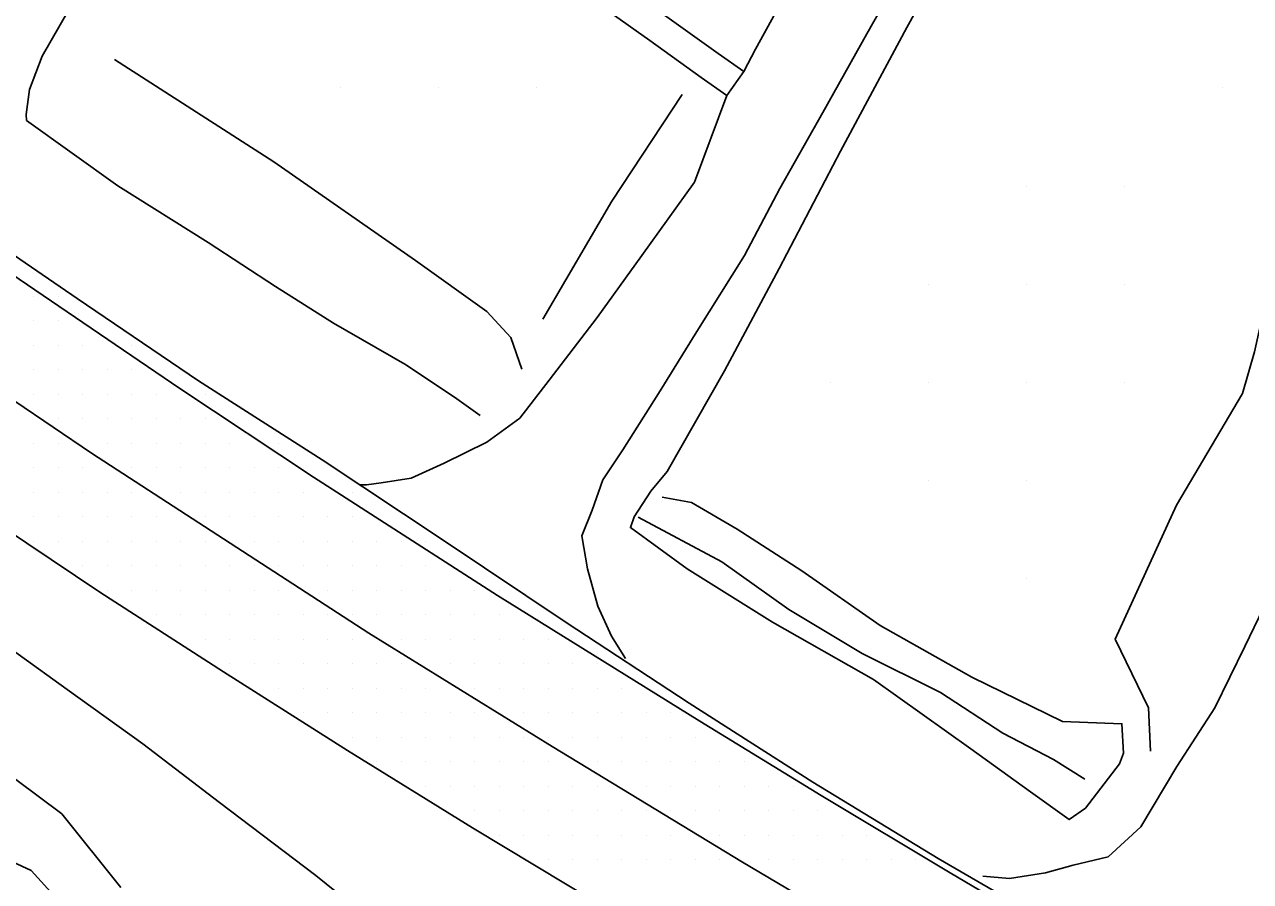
# Model space of a CAD drawing. Extents: x 1762120 to 1766775, y 709485 to 712965.
# Drawn here: x 1764452.8 to 1764577.9, y 710994 to 711081.4 of the extents above; entities that cross this region are included whole.
import ezdxf

# ---------------------------------------------------------------- set-up
doc = ezdxf.new("R2010")
doc.units = 0
for name, color, linetype in [('Exist DTM QL2 LIDAR Elevation Point', 7, 'Continuous'), ('Exist DTM Scan Elevation Point', 7, 'Continuous'), ('Exist Roads EOP', 7, 'Continuous'), ('Exist Roads EOT', 7, 'Continuous'), ('PH Exist DTM Breakline', 7, 'Continuous')]:
    doc.layers.add(name, color=color, linetype=linetype)

msp = doc.modelspace()

# ---------------------------------------------------------------- linework, layer by layer
at = {"layer": 'Exist DTM QL2 LIDAR Elevation Point'}
for p, q in [((1764485.05, 711074.97), (1764485.05, 711074.97)), ((1764495.05, 711074.97), (1764495.05, 711074.97)), ((1764505.05, 711074.97), (1764505.05, 711074.97)), ((1764575.06, 711074.97), (1764575.06, 711074.97)), ((1764555.06, 711064.97), (1764555.06, 711064.97)), ((1764565.06, 711064.97), (1764565.06, 711064.97)), ((1764545.05, 711054.97), (1764545.05, 711054.97)), ((1764555.06, 711054.97), (1764555.06, 711054.97)), ((1764565.06, 711054.97), (1764565.06, 711054.97)), ((1764535.05, 711044.97), (1764535.05, 711044.97)), ((1764545.05, 711044.97), (1764545.05, 711044.97)), ((1764555.06, 711044.97), (1764555.06, 711044.97)), ((1764565.06, 711044.97), (1764565.06, 711044.97)), ((1764545.05, 711034.97), (1764545.05, 711034.97)), ((1764555.06, 711034.97), (1764555.06, 711034.97)), ((1764555.06, 711024.96), (1764555.06, 711024.96))]:
    msp.add_line(p, q, dxfattribs=at)
at = {"layer": 'Exist DTM Scan Elevation Point'}
for p, q in [((1764453.75, 711053.75), (1764453.75, 711053.75)), ((1764456.25, 711053.75), (1764456.25, 711053.75)), ((1764453.75, 711051.25), (1764453.75, 711051.25)), ((1764456.25, 711051.25), (1764456.25, 711051.25)), ((1764453.75, 711048.75), (1764453.75, 711048.75)), ((1764456.25, 711048.75), (1764456.25, 711048.75)), ((1764458.75, 711048.75), (1764458.75, 711048.75)), ((1764463.75, 711048.75), (1764463.75, 711048.75)), ((1764453.75, 711046.25), (1764453.75, 711046.25)), ((1764456.25, 711046.25), (1764456.25, 711046.25)), ((1764458.75, 711046.25), (1764458.75, 711046.25)), ((1764461.25, 711046.25), (1764461.25, 711046.25)), ((1764463.75, 711046.25), (1764463.75, 711046.25)), ((1764453.75, 711043.75), (1764453.75, 711043.75)), ((1764456.25, 711043.75), (1764456.25, 711043.75)), ((1764458.75, 711043.75), (1764458.75, 711043.75)), ((1764461.25, 711043.75), (1764461.25, 711043.75)), ((1764463.75, 711043.75), (1764463.75, 711043.75)), ((1764466.25, 711043.75), (1764466.25, 711043.75)), ((1764471.25, 711043.75), (1764471.25, 711043.75)), ((1764456.25, 711041.25), (1764456.25, 711041.25)), ((1764458.75, 711041.25), (1764458.75, 711041.25)), ((1764461.25, 711041.25), (1764461.25, 711041.25)), ((1764463.75, 711041.25), (1764463.75, 711041.25)), ((1764466.25, 711041.25), (1764466.25, 711041.25)), ((1764468.75, 711041.25), (1764468.75, 711041.25)), ((1764471.25, 711041.25), (1764471.25, 711041.25)), ((1764453.75, 711038.75), (1764453.75, 711038.75)), ((1764456.25, 711038.75), (1764456.25, 711038.75)), ((1764461.25, 711038.75), (1764461.25, 711038.75)), ((1764463.75, 711038.75), (1764463.75, 711038.75)), ((1764466.25, 711038.75), (1764466.25, 711038.75)), ((1764468.75, 711038.75), (1764468.75, 711038.75)), ((1764471.25, 711038.75), (1764471.25, 711038.75)), ((1764473.75, 711038.75), (1764473.75, 711038.75)), ((1764478.75, 711038.75), (1764478.75, 711038.75)), ((1764453.75, 711036.25), (1764453.75, 711036.25)), ((1764456.25, 711036.25), (1764456.25, 711036.25)), ((1764458.75, 711036.25), (1764458.75, 711036.25)), ((1764463.75, 711036.25), (1764463.75, 711036.25)), ((1764466.25, 711036.25), (1764466.25, 711036.25)), ((1764468.75, 711036.25), (1764468.75, 711036.25)), ((1764471.25, 711036.25), (1764471.25, 711036.25)), ((1764473.75, 711036.25), (1764473.75, 711036.25)), ((1764476.25, 711036.25), (1764476.25, 711036.25)), ((1764478.75, 711036.25), (1764478.75, 711036.25)), ((1764453.75, 711033.75), (1764453.75, 711033.75)), ((1764456.25, 711033.75), (1764456.25, 711033.75)), ((1764458.75, 711033.75), (1764458.75, 711033.75)), ((1764461.25, 711033.75), (1764461.25, 711033.75)), ((1764463.75, 711033.75), (1764463.75, 711033.75)), ((1764468.75, 711033.75), (1764468.75, 711033.75)), ((1764471.25, 711033.75), (1764471.25, 711033.75)), ((1764473.75, 711033.75), (1764473.75, 711033.75)), ((1764476.25, 711033.75), (1764476.25, 711033.75)), ((1764478.75, 711033.75), (1764478.75, 711033.75)), ((1764481.25, 711033.75), (1764481.25, 711033.75)), ((1764486.25, 711033.75), (1764486.25, 711033.75)), ((1764453.75, 711031.25), (1764453.75, 711031.25)), ((1764456.25, 711031.25), (1764456.25, 711031.25)), ((1764458.75, 711031.25), (1764458.75, 711031.25)), ((1764461.25, 711031.25), (1764461.25, 711031.25)), ((1764463.75, 711031.25), (1764463.75, 711031.25)), ((1764466.25, 711031.25), (1764466.25, 711031.25)), ((1764471.25, 711031.25), (1764471.25, 711031.25)), ((1764473.75, 711031.25), (1764473.75, 711031.25)), ((1764476.25, 711031.25), (1764476.25, 711031.25)), ((1764478.75, 711031.25), (1764478.75, 711031.25)), ((1764481.25, 711031.25), (1764481.25, 711031.25)), ((1764483.75, 711031.25), (1764483.75, 711031.25)), ((1764486.25, 711031.25), (1764486.25, 711031.25)), ((1764453.75, 711028.75), (1764453.75, 711028.75)), ((1764456.25, 711028.75), (1764456.25, 711028.75)), ((1764458.75, 711028.75), (1764458.75, 711028.75)), ((1764461.25, 711028.75), (1764461.25, 711028.75)), ((1764463.75, 711028.75), (1764463.75, 711028.75)), ((1764466.25, 711028.75), (1764466.25, 711028.75)), ((1764468.75, 711028.75), (1764468.75, 711028.75)), ((1764471.25, 711028.75), (1764471.25, 711028.75)), ((1764476.25, 711028.75), (1764476.25, 711028.75)), ((1764478.75, 711028.75), (1764478.75, 711028.75)), ((1764481.25, 711028.75), (1764481.25, 711028.75)), ((1764483.75, 711028.75), (1764483.75, 711028.75)), ((1764486.25, 711028.75), (1764486.25, 711028.75)), ((1764488.75, 711028.75), (1764488.75, 711028.75)), ((1764491.25, 711028.75), (1764491.25, 711028.75)), ((1764493.75, 711028.75), (1764493.75, 711028.75)), ((1764458.75, 711026.25), (1764458.75, 711026.25)), ((1764461.25, 711026.25), (1764461.25, 711026.25)), ((1764463.75, 711026.25), (1764463.75, 711026.25)), ((1764466.25, 711026.25), (1764466.25, 711026.25)), ((1764468.75, 711026.25), (1764468.75, 711026.25)), ((1764471.25, 711026.25), (1764471.25, 711026.25)), ((1764473.75, 711026.25), (1764473.75, 711026.25)), ((1764476.25, 711026.25), (1764476.25, 711026.25)), ((1764478.75, 711026.25), (1764478.75, 711026.25)), ((1764481.25, 711026.25), (1764481.25, 711026.25)), ((1764483.75, 711026.25), (1764483.75, 711026.25)), ((1764486.25, 711026.25), (1764486.25, 711026.25)), ((1764488.75, 711026.25), (1764488.75, 711026.25)), ((1764491.25, 711026.25), (1764491.25, 711026.25)), ((1764493.75, 711026.25), (1764493.75, 711026.25)), ((1764461.25, 711023.75), (1764461.25, 711023.75)), ((1764463.75, 711023.75), (1764463.75, 711023.75)), ((1764466.25, 711023.75), (1764466.25, 711023.75)), ((1764468.75, 711023.75), (1764468.75, 711023.75)), ((1764471.25, 711023.75), (1764471.25, 711023.75)), ((1764473.75, 711023.75), (1764473.75, 711023.75)), ((1764476.25, 711023.75), (1764476.25, 711023.75)), ((1764478.75, 711023.75), (1764478.75, 711023.75)), ((1764483.75, 711023.75), (1764483.75, 711023.75)), ((1764486.25, 711023.75), (1764486.25, 711023.75)), ((1764488.75, 711023.75), (1764488.75, 711023.75)), ((1764491.25, 711023.75), (1764491.25, 711023.75)), ((1764493.75, 711023.75), (1764493.75, 711023.75)), ((1764496.25, 711023.75), (1764496.25, 711023.75)), ((1764498.75, 711023.75), (1764498.75, 711023.75)), ((1764501.25, 711023.75), (1764501.25, 711023.75)), ((1764466.25, 711021.25), (1764466.25, 711021.25)), ((1764468.75, 711021.25), (1764468.75, 711021.25)), ((1764471.25, 711021.25), (1764471.25, 711021.25)), ((1764473.75, 711021.25), (1764473.75, 711021.25)), ((1764476.25, 711021.25), (1764476.25, 711021.25)), ((1764478.75, 711021.25), (1764478.75, 711021.25)), ((1764481.25, 711021.25), (1764481.25, 711021.25)), ((1764483.75, 711021.25), (1764483.75, 711021.25)), ((1764486.25, 711021.25), (1764486.25, 711021.25)), ((1764488.75, 711021.25), (1764488.75, 711021.25)), ((1764491.25, 711021.25), (1764491.25, 711021.25)), ((1764493.75, 711021.25), (1764493.75, 711021.25)), ((1764496.25, 711021.25), (1764496.25, 711021.25)), ((1764498.75, 711021.25), (1764498.75, 711021.25)), ((1764501.25, 711021.25), (1764501.25, 711021.25)), ((1764471.25, 711018.75), (1764471.25, 711018.75)), ((1764473.75, 711018.75), (1764473.75, 711018.75)), ((1764476.25, 711018.75), (1764476.25, 711018.75)), ((1764478.75, 711018.75), (1764478.75, 711018.75)), ((1764481.25, 711018.75), (1764481.25, 711018.75)), ((1764483.75, 711018.75), (1764483.75, 711018.75)), ((1764486.25, 711018.75), (1764486.25, 711018.75)), ((1764491.25, 711018.75), (1764491.25, 711018.75)), ((1764493.75, 711018.75), (1764493.75, 711018.75)), ((1764496.25, 711018.75), (1764496.25, 711018.75)), ((1764498.75, 711018.75), (1764498.75, 711018.75)), ((1764501.25, 711018.75), (1764501.25, 711018.75)), ((1764503.75, 711018.75), (1764503.75, 711018.75)), ((1764506.25, 711018.75), (1764506.25, 711018.75)), ((1764473.75, 711016.25), (1764473.75, 711016.25)), ((1764476.25, 711016.25), (1764476.25, 711016.25)), ((1764478.75, 711016.25), (1764478.75, 711016.25)), ((1764481.25, 711016.25), (1764481.25, 711016.25)), ((1764483.75, 711016.25), (1764483.75, 711016.25)), ((1764486.25, 711016.25), (1764486.25, 711016.25)), ((1764488.75, 711016.25), (1764488.75, 711016.25)), ((1764491.25, 711016.25), (1764491.25, 711016.25)), ((1764496.25, 711016.25), (1764496.25, 711016.25)), ((1764498.75, 711016.25), (1764498.75, 711016.25)), ((1764501.25, 711016.25), (1764501.25, 711016.25)), ((1764503.75, 711016.25), (1764503.75, 711016.25)), ((1764506.25, 711016.25), (1764506.25, 711016.25)), ((1764508.75, 711016.25), (1764508.75, 711016.25)), ((1764511.25, 711016.25), (1764511.25, 711016.25)), ((1764478.75, 711013.75), (1764478.75, 711013.75)), ((1764481.25, 711013.75), (1764481.25, 711013.75)), ((1764483.75, 711013.75), (1764483.75, 711013.75)), ((1764486.25, 711013.75), (1764486.25, 711013.75)), ((1764488.75, 711013.75), (1764488.75, 711013.75)), ((1764491.25, 711013.75), (1764491.25, 711013.75)), ((1764493.75, 711013.75), (1764493.75, 711013.75)), ((1764498.75, 711013.75), (1764498.75, 711013.75)), ((1764501.25, 711013.75), (1764501.25, 711013.75)), ((1764503.75, 711013.75), (1764503.75, 711013.75)), ((1764506.25, 711013.75), (1764506.25, 711013.75)), ((1764508.75, 711013.75), (1764508.75, 711013.75)), ((1764511.25, 711013.75), (1764511.25, 711013.75)), ((1764513.75, 711013.75), (1764513.75, 711013.75)), ((1764481.25, 711011.25), (1764481.25, 711011.25)), ((1764483.75, 711011.25), (1764483.75, 711011.25)), ((1764486.25, 711011.25), (1764486.25, 711011.25)), ((1764488.75, 711011.25), (1764488.75, 711011.25)), ((1764491.25, 711011.25), (1764491.25, 711011.25)), ((1764493.75, 711011.25), (1764493.75, 711011.25)), ((1764496.25, 711011.25), (1764496.25, 711011.25)), ((1764498.75, 711011.25), (1764498.75, 711011.25)), ((1764503.75, 711011.25), (1764503.75, 711011.25)), ((1764506.25, 711011.25), (1764506.25, 711011.25)), ((1764508.75, 711011.25), (1764508.75, 711011.25)), ((1764511.25, 711011.25), (1764511.25, 711011.25)), ((1764513.75, 711011.25), (1764513.75, 711011.25)), ((1764516.25, 711011.25), (1764516.25, 711011.25)), ((1764518.75, 711011.25), (1764518.75, 711011.25)), ((1764486.25, 711008.75), (1764486.25, 711008.75)), ((1764488.75, 711008.75), (1764488.75, 711008.75)), ((1764491.25, 711008.75), (1764491.25, 711008.75)), ((1764493.75, 711008.75), (1764493.75, 711008.75)), ((1764496.25, 711008.75), (1764496.25, 711008.75)), ((1764498.75, 711008.75), (1764498.75, 711008.75)), ((1764501.25, 711008.75), (1764501.25, 711008.75)), ((1764503.75, 711008.75), (1764503.75, 711008.75)), ((1764506.25, 711008.75), (1764506.25, 711008.75)), ((1764508.75, 711008.75), (1764508.75, 711008.75)), ((1764511.25, 711008.75), (1764511.25, 711008.75)), ((1764513.75, 711008.75), (1764513.75, 711008.75)), ((1764516.25, 711008.75), (1764516.25, 711008.75)), ((1764518.75, 711008.75), (1764518.75, 711008.75)), ((1764521.25, 711008.75), (1764521.25, 711008.75)), ((1764488.75, 711006.25), (1764488.75, 711006.25)), ((1764491.25, 711006.25), (1764491.25, 711006.25)), ((1764493.75, 711006.25), (1764493.75, 711006.25)), ((1764496.25, 711006.25), (1764496.25, 711006.25)), ((1764498.75, 711006.25), (1764498.75, 711006.25)), ((1764501.25, 711006.25), (1764501.25, 711006.25)), ((1764503.75, 711006.25), (1764503.75, 711006.25)), ((1764506.25, 711006.25), (1764506.25, 711006.25)), ((1764511.25, 711006.25), (1764511.25, 711006.25)), ((1764513.75, 711006.25), (1764513.75, 711006.25)), ((1764516.25, 711006.25), (1764516.25, 711006.25)), ((1764518.75, 711006.25), (1764518.75, 711006.25)), ((1764521.25, 711006.25), (1764521.25, 711006.25)), ((1764523.75, 711006.25), (1764523.75, 711006.25)), ((1764526.25, 711006.25), (1764526.25, 711006.25)), ((1764493.75, 711003.75), (1764493.75, 711003.75)), ((1764496.25, 711003.75), (1764496.25, 711003.75)), ((1764498.75, 711003.75), (1764498.75, 711003.75)), ((1764501.25, 711003.75), (1764501.25, 711003.75)), ((1764503.75, 711003.75), (1764503.75, 711003.75)), ((1764506.25, 711003.75), (1764506.25, 711003.75)), ((1764508.75, 711003.75), (1764508.75, 711003.75)), ((1764511.25, 711003.75), (1764511.25, 711003.75)), ((1764516.25, 711003.75), (1764516.25, 711003.75)), ((1764518.75, 711003.75), (1764518.75, 711003.75)), ((1764521.25, 711003.75), (1764521.25, 711003.75)), ((1764523.75, 711003.75), (1764523.75, 711003.75)), ((1764526.25, 711003.75), (1764526.25, 711003.75)), ((1764528.75, 711003.75), (1764528.75, 711003.75)), ((1764531.25, 711003.75), (1764531.25, 711003.75)), ((1764498.75, 711001.25), (1764498.75, 711001.25)), ((1764501.25, 711001.25), (1764501.25, 711001.25)), ((1764503.75, 711001.25), (1764503.75, 711001.25)), ((1764506.25, 711001.25), (1764506.25, 711001.25)), ((1764508.75, 711001.25), (1764508.75, 711001.25)), ((1764511.25, 711001.25), (1764511.25, 711001.25)), ((1764513.75, 711001.25), (1764513.75, 711001.25)), ((1764516.25, 711001.25), (1764516.25, 711001.25)), ((1764518.75, 711001.25), (1764518.75, 711001.25)), ((1764521.25, 711001.25), (1764521.25, 711001.25)), ((1764523.75, 711001.25), (1764523.75, 711001.25)), ((1764526.25, 711001.25), (1764526.25, 711001.25)), ((1764528.75, 711001.25), (1764528.75, 711001.25)), ((1764531.25, 711001.25), (1764531.25, 711001.25)), ((1764533.75, 711001.25), (1764533.75, 711001.25)), ((1764501.25, 710998.75), (1764501.25, 710998.75)), ((1764503.75, 710998.75), (1764503.75, 710998.75)), ((1764506.25, 710998.75), (1764506.25, 710998.75)), ((1764508.75, 710998.75), (1764508.75, 710998.75)), ((1764511.25, 710998.75), (1764511.25, 710998.75)), ((1764513.75, 710998.75), (1764513.75, 710998.75)), ((1764516.25, 710998.75), (1764516.25, 710998.75)), ((1764518.75, 710998.75), (1764518.75, 710998.75)), ((1764523.75, 710998.75), (1764523.75, 710998.75)), ((1764526.25, 710998.75), (1764526.25, 710998.75)), ((1764528.75, 710998.75), (1764528.75, 710998.75)), ((1764531.25, 710998.75), (1764531.25, 710998.75)), ((1764533.75, 710998.75), (1764533.75, 710998.75)), ((1764536.25, 710998.75), (1764536.25, 710998.75)), ((1764538.75, 710998.75), (1764538.75, 710998.75)), ((1764506.25, 710996.25), (1764506.25, 710996.25)), ((1764508.75, 710996.25), (1764508.75, 710996.25)), ((1764511.25, 710996.25), (1764511.25, 710996.25)), ((1764513.75, 710996.25), (1764513.75, 710996.25)), ((1764516.25, 710996.25), (1764516.25, 710996.25)), ((1764518.75, 710996.25), (1764518.75, 710996.25)), ((1764521.25, 710996.25), (1764521.25, 710996.25)), ((1764523.75, 710996.25), (1764523.75, 710996.25)), ((1764528.75, 710996.25), (1764528.75, 710996.25)), ((1764531.25, 710996.25), (1764531.25, 710996.25)), ((1764533.75, 710996.25), (1764533.75, 710996.25)), ((1764536.25, 710996.25), (1764536.25, 710996.25)), ((1764538.75, 710996.25), (1764538.75, 710996.25)), ((1764541.25, 710996.25), (1764541.25, 710996.25)), ((1764543.75, 710996.25), (1764543.75, 710996.25))]:
    msp.add_line(p, q, dxfattribs=at)
at = {"layer": 'Exist Roads EOP'}
for points in [[(1764561.99, 710987.14), (1764546.06, 710996.4), (1764533.24, 711004.17), (1764520.64, 711012.24), (1764508.1, 711020.44), (1764495.65, 711028.79), (1764483.21, 711037.05), (1764470.57, 711045.1), (1764458.18, 711053.51), (1764445.82, 711061.96), (1764433.57, 711070.46), (1764421.42, 711079.21), (1764409.42, 711088.09), (1764397.38, 711097), (1764385.52, 711106.15), (1764373.65, 711115.23), (1764362.05, 711124.7), (1764350.37, 711134.06), (1764338.81, 711143.53), (1764327.59, 711153.38), (1764319.58, 711159.9)], [(1764550.66, 710968.39), (1764537.13, 710976.54), (1764524.22, 710984.14), (1764511.34, 710991.79), (1764498.52, 710999.52), (1764485.77, 711007.41), (1764473.12, 711015.41), (1764460.52, 711023.55), (1764448.07, 711031.87), (1764435.73, 711040.36), (1764423.45, 711048.96), (1764411.28, 711057.69), (1764399.17, 711066.52), (1764387.19, 711075.51), (1764375.23, 711084.53), (1764363.45, 711093.78), (1764351.69, 711103.06), (1764340.06, 711112.5), (1764328.51, 711122.04), (1764317.04, 711131.67), (1764303.87, 711143.14)]]:
    msp.add_lwpolyline(points, dxfattribs=at)
at = {"layer": 'Exist Roads EOT'}
for points in [[(1764560.99, 710986.76), (1764554.18, 710990.83), (1764547.28, 710994.94), (1764534.11, 711002.82), (1764521.72, 711010.38), (1764501.09, 711023.22), (1764482.31, 711035.27), (1764468.68, 711044.31), (1764443.19, 711061.62), (1764426.14, 711073.72), (1764411.81, 711084.23), (1764394.61, 711097.2), (1764384.6, 711105), (1764373.59, 711113.61), (1764363.17, 711121.87), (1764347.35, 711134.65), (1764332.7, 711146.82), (1764318.57, 711159.13)], [(1764311.31, 711151.24), (1764322.79, 711141.35), (1764341.52, 711125.72), (1764364.51, 711107.26), (1764397.38, 711081.81), (1764416.02, 711067.97), (1764436.15, 711053.65), (1764459.67, 711037.71), (1764487.97, 711019.38), (1764506.65, 711007.8), (1764526.07, 710996.01), (1764555.53, 710978.58)]]:
    msp.add_lwpolyline(points, dxfattribs=at)
at = {"layer": 'PH Exist DTM Breakline'}
msp.add_line((1764526.21, 711076.66), (1764524.49, 711074.2), dxfattribs=at)
for points in [[(1764504.6, 711164.14), (1764495.03, 711149.76), (1764488.2, 711137.05), (1764480.27, 711124.37), (1764473.38, 711111.83), (1764468.69, 711103.3), (1764464.73, 711096.39), (1764461.09, 711089.69), (1764457.38, 711083), (1764454.62, 711078.21), (1764453.33, 711074.81), (1764452.99, 711072.27), (1764453.03, 711071.66), (1764462.33, 711064.99), (1764471.56, 711059.22), (1764478.42, 711054.71), (1764484.34, 711050.98), (1764491.62, 711046.82), (1764496.68, 711043.45), (1764499.3, 711041.57)], [(1764526.21, 711076.66), (1764527.41, 711078.93), (1764530.21, 711084.04), (1764533.15, 711089.52), (1764537.08, 711095.93), (1764540.72, 711102.33), (1764543.05, 711107.93), (1764546.09, 711115.91), (1764547.71, 711121.96), (1764548.45, 711127.61), (1764548.34, 711133.54), (1764545.43, 711138.8)], [(1764560.3, 711137.16), (1764559.88, 711125.43), (1764557.95, 711118.33), (1764554.02, 711109.27), (1764549.42, 711099.36), (1764543.45, 711088.8), (1764538.75, 711080.48), (1764534.29, 711072.48), (1764529.89, 711064.72), (1764526.3, 711057.9), (1764521.43, 711050.14), (1764517.67, 711044.09), (1764513.88, 711038.08), (1764511.83, 711035.02), (1764510.75, 711031.93), (1764509.69, 711029.31), (1764510.25, 711025.94), (1764511.32, 711022.13), (1764512.7, 711019.05), (1764514.15, 711016.8)], [(1764524.49, 711074.2), (1764521.85, 711076.05), (1764516.61, 711079.81), (1764513.02, 711082.38), (1764510.12, 711085.59), (1764507.77, 711088.63), (1764506.58, 711091.23), (1764506.15, 711093.92), (1764506.14, 711097.14), (1764506.65, 711099.98), (1764507.22, 711102.05), (1764508.08, 711104.56), (1764508.79, 711106.09), (1764506.39, 711107.24), (1764500.47, 711110.59), (1764495.6, 711114.08), (1764492.08, 711117.4), (1764490.07, 711119.69), (1764488.89, 711122.7), (1764488.44, 711124.85), (1764488.71, 711126.61), (1764489.3, 711128.26), (1764489.56, 711128.67)], [(1764518.39, 711035.86), (1764524.23, 711046.12), (1764529.83, 711056.56), (1764536.08, 711068.54), (1764542.84, 711081.13), (1764551.69, 711097.16), (1764561.2, 711112.76), (1764564.3, 711118.34), (1764568.47, 711124.5), (1764571.9, 711129.28)], [(1764267.57, 711093.61), (1764272.8, 711105.2), (1764275.53, 711109.19), (1764283.59, 711106.31), (1764287.46, 711103.36), (1764291.92, 711094.45), (1764299.05, 711086.64), (1764317.02, 711076.5), (1764326.9, 711072.15), (1764337.83, 711065.26), (1764347.87, 711058.74), (1764354.41, 711053.83), (1764363.8, 711050.55), (1764380.06, 711036.17), (1764413.17, 711014.88), (1764424.06, 711007.25), (1764434.84, 711003.8), (1764447.25, 710998.07), (1764453.51, 710995.17), (1764464.26, 710983.34), (1764473.56, 710976.68)], [(1764526.21, 711076.66), (1764523.58, 711078.5), (1764518.36, 711082.24), (1764515.03, 711084.63), (1764512.43, 711087.52), (1764510.35, 711090.19), (1764509.48, 711092.1), (1764509.15, 711094.16), (1764509.14, 711096.88), (1764509.58, 711099.32), (1764510.08, 711101.16), (1764510.87, 711103.44), (1764512.76, 711107.53)], [(1764462.01, 711077.88), (1764478.26, 711067.43), (1764492.72, 711057.39), (1764499.99, 711052.18), (1764502.45, 711049.53), (1764503.55, 711046.29)], [(1764505.72, 711051.39), (1764512.75, 711063.43), (1764519.93, 711074.31)], [(1764487.05, 711034.5), (1764487.71, 711034.49), (1764489.21, 711034.69), (1764492.28, 711035.19), (1764495.64, 711036.72), (1764499.99, 711038.85), (1764503.37, 711041.31), (1764506.35, 711045.17), (1764511.24, 711051.56), (1764515.81, 711057.89), (1764521.17, 711065.38), (1764524.49, 711074.2)], [(1764567.71, 711007.33), (1764567.5, 711011.76), (1764564.1, 711018.74), (1764570.36, 711032.44), (1764577.1, 711043.8), (1764578.33, 711048.05), (1764581.41, 711061.94), (1764588.26, 711067.03)], [(1764598.43, 711064.06), (1764596.42, 711060.87), (1764594.51, 711055.65), (1764592.37, 711050.54), (1764590.05, 711045.67), (1764587.73, 711040.39), (1764585.58, 711035.71), (1764582.83, 711029.62), (1764580.24, 711024), (1764577.33, 711018.02), (1764574.27, 711011.76), (1764570.4, 711005.76), (1764566.73, 710999.61), (1764563.38, 710996.55), (1764559.83, 710995.71), (1764557.01, 710994.92), (1764553.33, 710994.34), (1764550.6, 710994.58)], [(1764518.39, 711035.86), (1764516.73, 711033.84), (1764515.01, 711031.24), (1764514.65, 711030.14), (1764520.44, 711025.94), (1764529.15, 711020.5), (1764539.44, 711014.63), (1764549.36, 711007.57), (1764555.48, 711003.18), (1764559.41, 711000.36), (1764561.08, 711001.53), (1764564.54, 711006.05), (1764564.96, 711007.13), (1764564.79, 711010.13), (1764558.74, 711010.36), (1764549.49, 711014.89), (1764540.14, 711020.15), (1764532.12, 711025.71), (1764525.55, 711029.96), (1764520.87, 711032.69), (1764517.87, 711033.23)], [(1764515.42, 711031.19), (1764523.97, 711026.65), (1764530.79, 711021.77), (1764538.28, 711017.3), (1764546.28, 711013.31), (1764552.63, 711009.18), (1764557.82, 711006.49), (1764561.01, 711004.49)], [(1764447.13, 711020.82), (1764457.18, 711013.61), (1764464.91, 711008.07), (1764472.71, 711002.1), (1764482.55, 710994.64), (1764495, 710984.61), (1764508.11, 710973.56), (1764518.08, 710966.67), (1764532.03, 710957.98), (1764543.53, 710950.32), (1764556.39, 710941.52), (1764567.88, 710934.82), (1764579.67, 710928.47), (1764589.78, 710924.01), (1764601.09, 710916.87), (1764612.28, 710910.56), (1764624.9, 710903.24), (1764637.31, 710896.64), (1764647, 710891.38), (1764654.43, 710886.92), (1764660.54, 710883.22)], [(1764451.95, 711004.43), (1764456.62, 711000.94), (1764462.66, 710993.43)]]:
    msp.add_lwpolyline(points, dxfattribs=at)

doc.saveas('drawing.dxf')
